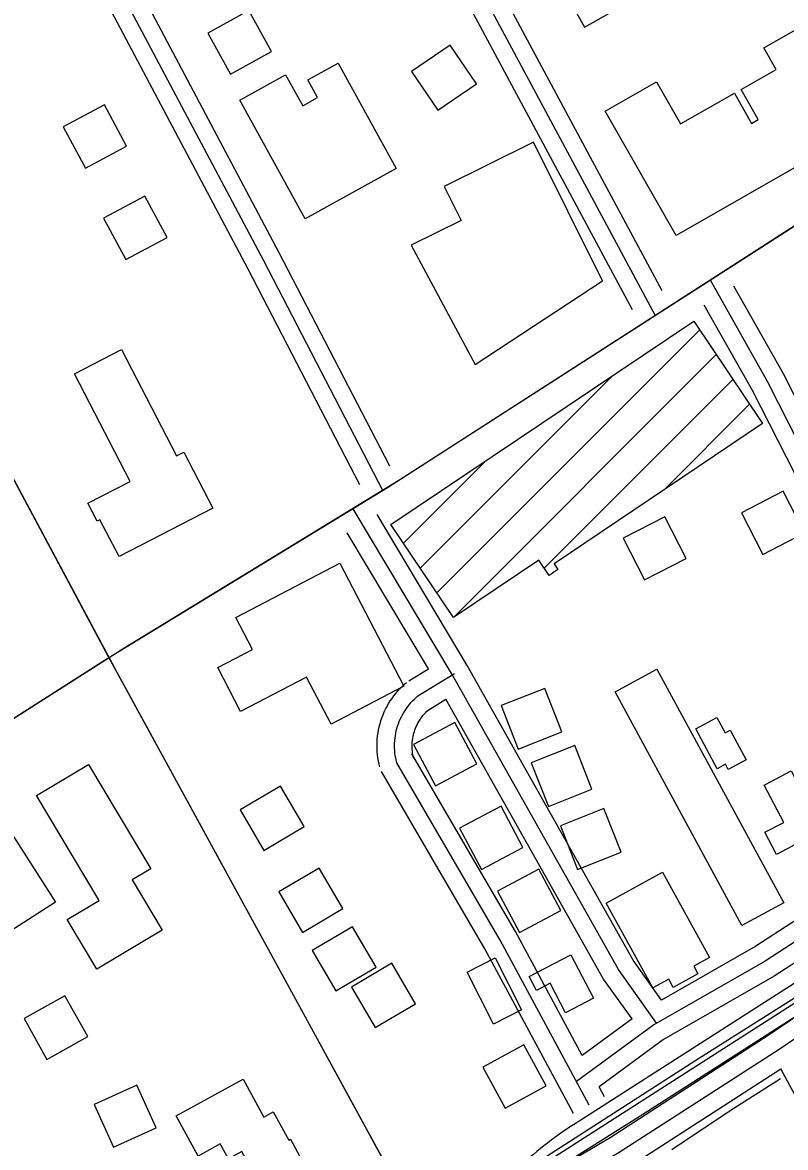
# Model space of a CAD drawing. Extents: x 3477039 to 3515015, y 546746 to 572297.
# Drawn here: x 3484323 to 3484975, y 562842 to 563803 of the extents above; entities that cross this region are included whole.
import ezdxf

# ---------------------------------------------------------------- set-up
doc = ezdxf.new("R2010")
doc.units = 0
for name, color, linetype in [('V-BLDG-OTLN', 7, 'Continuous'), ('V-RAIL-TRAK', 7, 'Continuous'), ('V-ROAD-CNTR', 7, 'Continuous'), ('V-TOPO-SHOR', 7, 'Continuous')]:
    doc.layers.add(name, color=color, linetype=linetype)

msp = doc.modelspace()

# ---------------------------------------------------------------- linework, layer by layer
at = {"layer": 'V-BLDG-OTLN'}
for p, q in [((3484676.59, 563316.18), (3484901.22, 563540.81)), ((3484690.8, 563295.03), (3484915.42, 563519.66)), ((3484662.39, 563337.33), (3484826.42, 563501.37)), ((3484768.45, 563337.33), (3484929.63, 563498.51)), ((3484870.45, 563403.98), (3484943.83, 563477.36)), ((3484648.18, 563358.49), (3484718.77, 563429.07))]:
    msp.add_line(p, q, dxfattribs=at)
for points in [[(3484783.38, 563834.5), (3484802.8, 563799.53), (3484837.77, 563818.96), (3484818.34, 563853.92)], [(3484481.02, 563794.17), (3484500.45, 563759.2), (3484535.41, 563778.63), (3484515.99, 563813.59)], [(3484881.09, 563621.52), (3484820.52, 563727.71), (3484864.26, 563752.66), (3484884.74, 563716.76), (3484930.85, 563743.06), (3484945.6, 563717.2), (3484951.22, 563720.41), (3484936.62, 563746.01), (3484966.64, 563763.14), (3484956.08, 563781.67), (3484983.55, 563797.34), (3485022.48, 563729.08), (3484994.07, 563712.87), (3485005.65, 563692.57)], [(3484710.59, 563750.91), (3484688.13, 563784.01), (3484655.03, 563761.55), (3484677.48, 563728.45)], [(3484564.19, 563635.67), (3484508.22, 563736.93), (3484547.41, 563758.6), (3484561.99, 563732.22), (3484574.69, 563739.24), (3484566.36, 563754.32), (3484592.28, 563768.65), (3484642.01, 563678.68)], [(3484411.57, 563697.76), (3484392.69, 563733.03), (3484357.43, 563714.15), (3484376.3, 563678.89)], [(3484818.11, 563582.77), (3484759.22, 563701.23), (3484682.84, 563663.25), (3484697.29, 563634.18), (3484654.77, 563613.03), (3484709.46, 563511.13)], [(3484446.08, 563619.73), (3484427.2, 563655), (3484391.94, 563636.12), (3484410.81, 563600.85)], [(3484690.8, 563295.03), (3484637.45, 563374.46), (3484896.23, 563548.25), (3484954.99, 563460.75), (3484776.74, 563341.04), (3484780.14, 563335.97), (3484772.71, 563330.98), (3484763.89, 563344.12)], [(3484407.18, 563524.14), (3484454.3, 563433.18), (3484460.36, 563436.32), (3484485.1, 563388.57), (3484405.1, 563347.13), (3484388.81, 563378.58), (3484386.45, 563377.36), (3484378.5, 563392.69), (3484414.59, 563411.39), (3484367, 563503.32)], [(3484990.67, 563367.31), (3484972.41, 563402.9), (3484936.82, 563384.63), (3484955.09, 563349.05)], [(3484889.68, 563345.49), (3484871.41, 563381.07), (3484835.82, 563362.81), (3484854.09, 563327.22)], [(3484593.74, 563341.4), (3484648.41, 563236.43), (3484586.21, 563204.04), (3484565.3, 563244.21), (3484508.89, 563214.83), (3484489.39, 563252.26), (3484519.08, 563267.72), (3484504.82, 563295.1)], [(3484937.26, 563031.98), (3484829.01, 563231.46), (3484864.72, 563250.84), (3484972.97, 563051.35)], [(3484731.55, 563219.84), (3484746.24, 563182.64), (3484783.44, 563197.32), (3484768.76, 563234.53)], [(3484656.69, 563186.72), (3484675.42, 563151.38), (3484710.76, 563170.11), (3484692.03, 563205.45)], [(3484916.26, 563165.92), (3484897.84, 563200.04), (3484915.81, 563209.74), (3484922.96, 563196.51), (3484927.23, 563198.82), (3484940.93, 563173.44), (3484925.62, 563165.17), (3484923.18, 563169.66)], [(3484757.27, 563170.94), (3484771.96, 563133.74), (3484809.16, 563148.42), (3484794.48, 563185.63)], [(3484378.88, 563169.44), (3484432.15, 563080.25), (3484416.4, 563070.85), (3484441.96, 563028.05), (3484386.05, 562994.65), (3484360.69, 563037.11), (3484388.05, 563053.46), (3484334.58, 563142.98)], [(3485001.37, 563157.38), (3485024.84, 563112.38), (3484993.71, 563096.14), (3484989.32, 563104.55), (3484966.72, 563092.76), (3484956.88, 563111.62), (3484972.98, 563120.02), (3484956.31, 563151.98), (3484979.29, 563163.96), (3484986.72, 563149.74)], [(3484508.64, 563130.67), (3484528.89, 563096.17), (3484563.39, 563116.42), (3484543.14, 563150.91)], [(3484696.12, 563115.09), (3484714.86, 563079.74), (3484750.2, 563098.48), (3484731.47, 563133.82)], [(3484782.22, 563117.13), (3484796.91, 563079.93), (3484834.11, 563094.61), (3484819.43, 563131.82)], [(3484303.94, 563125.31), (3484350.93, 563051.95), (3484304.79, 563022.4), (3484257.8, 563095.76)], [(3484541.6, 563060.62), (3484561.84, 563026.12), (3484596.34, 563046.37), (3484576.09, 563080.86)], [(3484728.41, 563061.32), (3484747.14, 563025.98), (3484782.49, 563044.71), (3484763.75, 563080.06)], [(3484869.54, 563077.51), (3484909.63, 563004.53), (3484896.17, 562997.14), (3484899.75, 562990.61), (3484878.57, 562978.98), (3484874.7, 562986.02), (3484861.19, 562978.6), (3484821.39, 563051.05)], [(3484570.04, 563010.62), (3484590.29, 562976.12), (3484624.79, 562996.36), (3484604.54, 563030.86)], [(3484726.5, 563004.36), (3484749.04, 562959.84), (3484725, 562947.67), (3484702.46, 562992.19)], [(3484791.03, 563006.89), (3484810.36, 562969.94), (3484786.49, 562957.45), (3484773.32, 562982.62), (3484761.64, 562976.51), (3484755.47, 562988.29)], [(3484603.66, 562979.43), (3484623.91, 562944.93), (3484658.41, 562965.17), (3484638.16, 562999.67)], [(3484343.35, 562917.56), (3484378.3, 562937.01), (3484358.85, 562971.96), (3484323.9, 562952.51)], [(3484770.04, 562895.01), (3484750.9, 562930.13), (3484715.78, 562910.99), (3484734.92, 562875.87)], [(3484436.74, 562858.99), (3484420.33, 562895.47), (3484383.85, 562879.06), (3484400.26, 562842.58)], [(3484453.79, 562869.34), (3484511.14, 562900.8), (3484528.94, 562868.34), (3484536.88, 562872.7), (3484550.04, 562848.72), (3484551.53, 562849.54), (3484559.67, 562834.69), (3484556.55, 562832.98), (3484570.8, 562806.99), (3484537.48, 562788.72), (3484509.96, 562838.88), (3484498.56, 562832.63), (3484491.56, 562845.4), (3484472.63, 562835.02)]]:
    msp.add_lwpolyline(points, close=True, dxfattribs=at)
at = {"layer": 'V-RAIL-TRAK'}
for points in [[(3486336.85, 563821.03), (3486189.21, 563726.67), (3486020.91, 563620.25), (3485849.62, 563509.18), (3485693.13, 563410.23), (3485543.13, 563314.73), (3485360.63, 563196.76), (3485337, 563181.22), (3485335.16, 563180.03), (3485272.62, 563139.79), (3485175.17, 563077.06), (3485019.85, 562977.52), (3484852.71, 562870.5), (3484705.67, 562777.9), (3484670.62, 562754.58), (3484668.45, 562753.14), (3484594.05, 562705.96), (3484546.78, 562674.29)], [(3484541.09, 562688.43), (3484662.15, 562764.93), (3484663.92, 562766.08), (3484757.24, 562826.51), (3484897.81, 562916.85), (3485048.98, 563012.34), (3485151.17, 563079.69), (3485243.89, 563138.37), (3485329.38, 563193.71), (3485330.12, 563194.19), (3485458.31, 563279.4), (3485511.56, 563320.97), (3485556.59, 563362.05), (3485588.61, 563393.31), (3485626.06, 563437.99), (3485677.14, 563494.23), (3485710.4, 563531.35), (3485769.11, 563588.67), (3485812.3, 563623.32), (3485889.7, 563675.73), (3485991.27, 563739.58), (3486092.87, 563805.77)]]:
    msp.add_lwpolyline(points, dxfattribs=at)
at = {"layer": 'V-ROAD-CNTR'}
for points in [[(3482722.31, 566937.53), (3483080.86, 566269.55), (3483679.45, 565162.48), (3483921.56, 564730.16), (3484151.21, 564292.67), (3484362.04, 563913.89), (3484528.43, 563600.03), (3484630.37, 563403.18)], [(3484732.14, 562645.74), (3484666.56, 562766.59), (3484567.72, 562947.49), (3484396.21, 563261.37), (3484185.98, 563654.56), (3483902.4, 564179.75), (3483759.12, 564437.03), (3483573.9, 564786.66), (3483343.65, 565203.64), (3482914.2, 565989.66)], [(3488866.84, 565455.12), (3488142.9, 564993.43), (3486940.87, 564218.68), (3485282.77, 563157.9), (3483076.99, 561745.78), (3481219.64, 560560.78)], [(3483953.69, 565246.71), (3484863.27, 563552.95)], [(3484412.56, 564423.94), (3484868.8, 563574.35)], [(3484386.04, 564409.9), (3484843.49, 563558.07)], [(3487062.35, 564314.23), (3486933.04, 564230.88), (3485274.95, 563170.12), (3484793.32, 562861.78)], [(3484167.07, 564295.03), (3484375.22, 563921.05), (3484541.72, 563607), (3484636.11, 563424.71)], [(3484140.79, 564280.54), (3484348.86, 563906.73), (3484515.15, 563593.07), (3484610.56, 563408.81)], [(3485962.73, 564261.95), (3485636.35, 564051.62), (3485298.55, 563828.87), (3485097.08, 563703.31), (3484634.42, 563405.79), (3484394.1, 563259.33), (3483914.96, 562953.55), (3483626.75, 562774.83), (3483590.39, 562752.16)], [(3484403.38, 563248.24), (3484185.98, 563654.56), (3483916.14, 564154.29)], [(3485109.31, 563710.94), (3484876.92, 563561.73)], [(3485150.47, 563126.89), (3485124.66, 563166.09), (3485083.01, 563268.94), (3484995.97, 563424.48), (3484959.54, 563496.09), (3484910.36, 563583.23)], [(3485154.89, 563147.46), (3485138.01, 563173.1), (3485096.56, 563275.44), (3485009.2, 563431.55), (3484972.76, 563503.18), (3484930.38, 563578.28)], [(3484876.92, 563561.73), (3484644.22, 563412.09)], [(3485129.63, 563131.26), (3485111.32, 563159.09), (3485069.46, 563262.44), (3484982.73, 563417.42), (3484946.32, 563489), (3484905.1, 563562.02)], [(3484644.22, 563412.09), (3484410.06, 563269.06)], [(3484864.36, 562948.57), (3484831.77, 562994.25), (3484689.68, 563246.46), (3484605.27, 563388.02)], [(3484868.7, 562968.32), (3484844.44, 563002.31), (3484702.66, 563253.99), (3484625.76, 563382.94)], [(3484669.37, 563251.23), (3484600.14, 563367.33)], [(3484410.06, 563269.06), (3483914.96, 562953.55), (3483633.74, 562779.17)], [(3484652.61, 563240.94), (3484669.37, 563251.23)], [(3484684.32, 562733.87), (3484567.72, 562947.49), (3484403.38, 563248.24)], [(3484660.46, 563228.16), (3484691.6, 563247.27)], [(3484627.83, 563167.48), (3484627.25, 563169.81), (3484626.71, 563172.44), (3484626.27, 563175.08), (3484625.93, 563177.74), (3484625.69, 563180.41), (3484625.55, 563183.09), (3484625.51, 563185.77), (3484625.58, 563188.45), (3484625.74, 563191.12), (3484626.01, 563193.78), (3484626.38, 563196.44), (3484626.85, 563199.08), (3484627.41, 563201.7), (3484628.08, 563204.3), (3484628.84, 563206.87), (3484629.7, 563209.4), (3484630.66, 563211.91), (3484631.71, 563214.38), (3484632.85, 563216.8), (3484634.09, 563219.18), (3484635.41, 563221.51), (3484636.82, 563223.79), (3484638.32, 563226.01), (3484639.89, 563228.18), (3484641.55, 563230.28), (3484643.29, 563232.33), (3484645.11, 563234.3), (3484646.99, 563236.2), (3484648.94, 563238.02), (3484650.63, 563239.48)], [(3484642.39, 563171.07), (3484641.89, 563173.12), (3484641.46, 563175.19), (3484641.11, 563177.27), (3484640.84, 563179.37), (3484640.66, 563181.47), (3484640.55, 563183.58), (3484640.52, 563185.69), (3484640.57, 563187.8), (3484640.7, 563189.91), (3484640.91, 563192.01), (3484641.2, 563194.11), (3484641.57, 563196.18), (3484642.01, 563198.25), (3484642.54, 563200.3), (3484643.14, 563202.32), (3484643.82, 563204.32), (3484644.57, 563206.29), (3484645.4, 563208.24), (3484646.3, 563210.15), (3484647.27, 563212.02), (3484648.31, 563213.86), (3484649.43, 563215.66), (3484650.6, 563217.41), (3484651.85, 563219.11), (3484653.16, 563220.77), (3484654.53, 563222.38), (3484655.96, 563223.94), (3484657.44, 563225.44), (3484658.99, 563226.88), (3484660.46, 563228.16)], [(3484668.31, 563215.38), (3484684.41, 563225.26)], [(3484843.38, 562952.15), (3484819.09, 562986.19), (3484684.41, 563225.26)], [(3485318.63, 563218.92), (3485312.35, 563228.89), (3485153.78, 563129.04), (3484957.04, 563001.49), (3484862.04, 562947.25), (3484795.86, 562898.63)], [(3484656.96, 563174.65), (3484656.52, 563176.43), (3484656.21, 563177.94), (3484655.96, 563179.46), (3484655.76, 563180.99), (3484655.62, 563182.53), (3484655.54, 563184.07), (3484655.52, 563185.62), (3484655.56, 563187.16), (3484655.65, 563188.7), (3484655.81, 563190.24), (3484656.02, 563191.77), (3484656.29, 563193.29), (3484656.61, 563194.8), (3484657, 563196.29), (3484657.44, 563197.77), (3484657.93, 563199.24), (3484658.48, 563200.68), (3484659.09, 563202.1), (3484659.75, 563203.49), (3484660.46, 563204.87), (3484661.22, 563206.21), (3484662.03, 563207.52), (3484662.89, 563208.8), (3484663.8, 563210.05), (3484664.76, 563211.26), (3484665.76, 563212.44), (3484666.8, 563213.57), (3484667.89, 563214.67), (3484669.03, 563215.73), (3484670.3, 563216.83)], [(3485306.69, 563207.6), (3485161.86, 563116.4), (3484964.84, 562988.68), (3484870.22, 562934.65), (3484815.25, 562894.26)], [(3484800.88, 562920.93), (3484743.81, 563026.82), (3484655.35, 563178.62)], [(3484578.63, 562677.78), (3484667.17, 562740.53), (3484832.51, 562838.22), (3484968.99, 562926.41), (3485044.6, 562977.64), (3485255.31, 563109.44), (3485340.65, 563167.18)], [(3484806.66, 562878.58), (3484730.73, 563019.48), (3484642.39, 563171.07)], [(3484683.2, 562767.42), (3484824.62, 562850.99), (3484960.71, 562938.92), (3485036.42, 562990.21), (3485247.13, 563122.01), (3485321.9, 563172.59)], [(3484793.46, 562871.47), (3484717.64, 563012.14), (3484629.43, 563163.52)], [(3485129.63, 563131.26), (3484949.23, 563014.31), (3484868.7, 562968.32)], [(3484843.38, 562952.15), (3484800.88, 562920.93)], [(3484850.96, 562832.29), (3484970.6, 562909.59)], [(3485299.94, 562299.61), (3484970.6, 562909.59)], [(3484819.87, 562885.7), (3484815.25, 562894.26)]]:
    msp.add_lwpolyline(points, dxfattribs=at)
msp.add_arc((3484977.55, 562577.13), 339.06, 122.91237, 133.3767, dxfattribs=at)
at = {"layer": 'V-TOPO-SHOR'}
msp.add_lwpolyline([(3484877.41, 562840.74), (3484927.21, 562874.02), (3484970.34, 562901.26)], dxfattribs=at)

doc.saveas('drawing.dxf')
